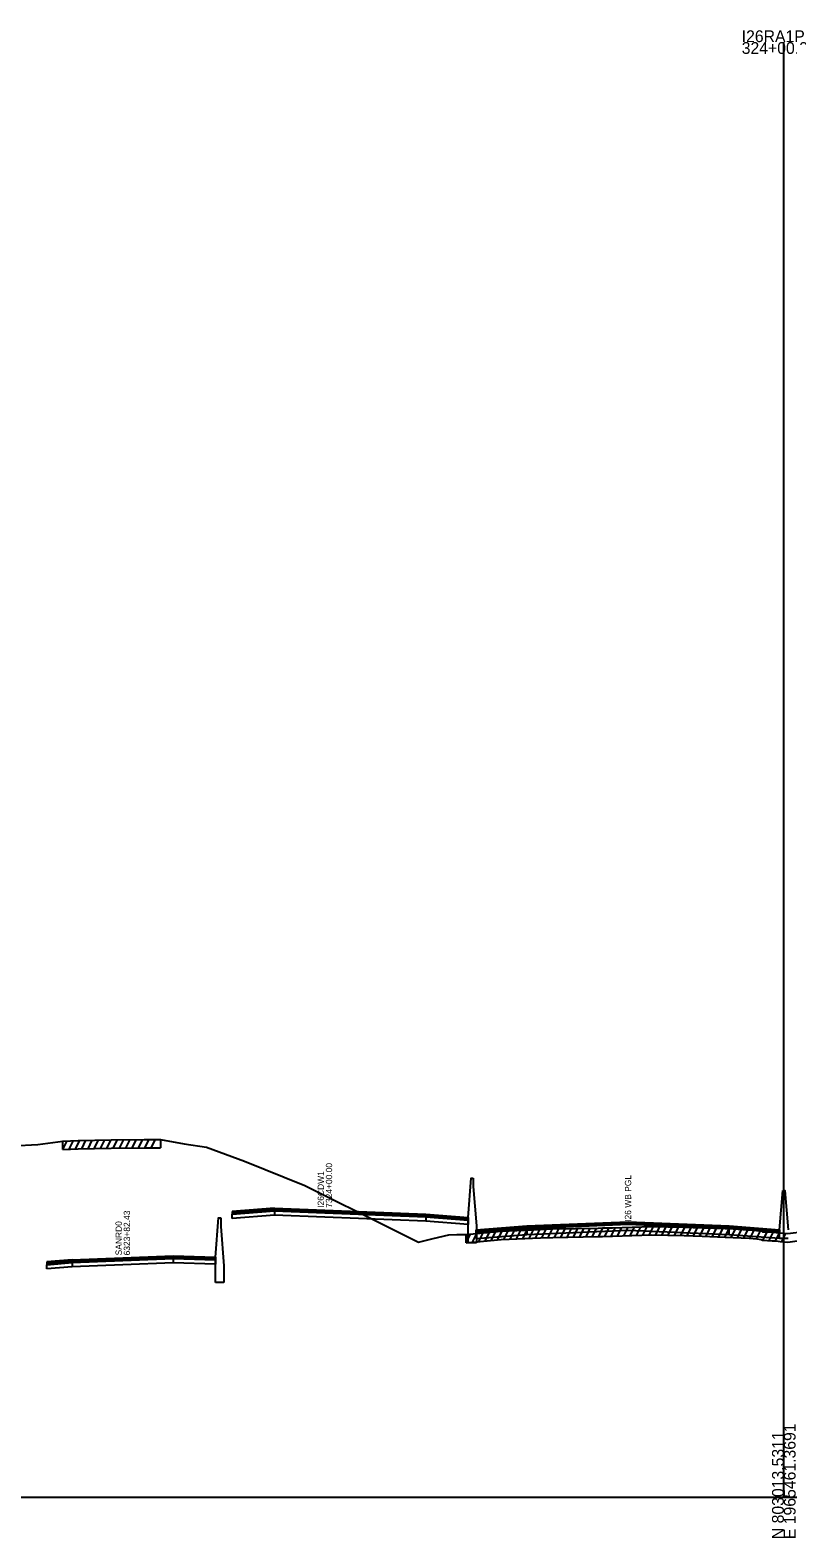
# Model space of a CAD drawing. Extents: x 1017 to 19997, y -1947 to 50737.
# Drawn here: x 12421 to 12601, y 23990.3 to 24348.4 of the extents above; entities that cross this region are included whole.
import ezdxf

# ---------------------------------------------------------------- set-up
doc = ezdxf.new("R2010")
doc.units = 0
for name, color, linetype in [('RD_GPK_XS_Cell', 7, 'Continuous'), ('RD_XS_Base', 7, 'Continuous'), ('RD_XS_ExGround', 7, 'Continuous'), ('RD_XS_ExPaveRet', 7, 'Continuous'), ('RD_XS_MedBWall', 7, 'Continuous'), ('RD_XS_Pave', 7, 'Continuous'), ('RD_XS_PaveOvlay', 7, 'Continuous'), ('RD_XS_TX_Notes', 7, 'Continuous')]:
    doc.layers.add(name, color=color, linetype=linetype)

msp = doc.modelspace()

# ---------------------------------------------------------------- linework, layer by layer
at = {"layer": 'RD_GPK_XS_Cell'}
for p, q in [((12600, 24000), (12600, 24345.6)), ((12000, 24000), (12600, 24000)), ((12600, 24000), (13200, 24000))]:
    msp.add_line(p, q, dxfattribs=at)
at = {"layer": 'RD_XS_Base'}
for points in [[(12469, 24067.17), (12479, 24067.99)], [(12469, 24066.17), (12469, 24067.17)], [(12479, 24066.99), (12469, 24066.17)], [(12479, 24067.99), (12479, 24066.99)], [(12515, 24065.55), (12491, 24066.51), (12479, 24066.99)], [(12515, 24066.55), (12515, 24065.55)], [(12515, 24066.55), (12525, 24065.75)], [(12525, 24064.75), (12515, 24065.55)], [(12525, 24065.75), (12525, 24064.75)], [(12538.95, 24063.73), (12526.95, 24062.77)], [(12538.95, 24062.39), (12538.95, 24063.73)], [(12538.95, 24063.73), (12539, 24063.73)], [(12587, 24063.74), (12563, 24064.71), (12539, 24063.73)], [(12539, 24063.73), (12539, 24062.39)], [(12539, 24062.39), (12563, 24063.37), (12587, 24062.4)], [(12587, 24062.4), (12587, 24063.74)], [(12599, 24062.8), (12587, 24063.74)], [(12526.95, 24062.77), (12526.95, 24061.43)], [(12526.95, 24061.43), (12538.95, 24062.39)], [(12539, 24062.39), (12538.95, 24062.39)], [(12587, 24062.4), (12599, 24061.46)], [(12599, 24061.46), (12599, 24062.8)], [(12431, 24055.69), (12443, 24056.17), (12455, 24056.65)], [(12455, 24056.65), (12455, 24055.65)], [(12455, 24056.65), (12465, 24056.32)], [(12465, 24056.32), (12465, 24055.32)], [(12425, 24055.19), (12431, 24055.69)], [(12425, 24054.19), (12425, 24055.19)], [(12431, 24054.69), (12425, 24054.19)], [(12431, 24055.69), (12431, 24054.69)], [(12455, 24055.65), (12443, 24055.17), (12431, 24054.69)], [(12465, 24055.32), (12455, 24055.65)]]:
    msp.add_lwpolyline(points, dxfattribs=at)
at = {"layer": 'RD_XS_ExGround'}
msp.add_lwpolyline([(12416.86, 24083.42), (12422.82, 24083.74), (12428.74, 24084.56), (12432.43, 24084.71), (12440.25, 24084.86), (12448.11, 24084.96), (12451.94, 24084.94), (12457.6, 24083.88), (12462.85, 24083.12), (12471.92, 24079.76), (12486.22, 24074.03), (12506.25, 24064.04), (12513.22, 24060.56), (12516.68, 24061.44), (12520.42, 24062.28), (12522.31, 24062.34), (12524.53, 24062.38), (12527, 24062.62), (12532.88, 24063.16), (12542.25, 24063.57), (12545.11, 24063.69), (12555.92, 24063.89), (12556.97, 24063.91), (12559.34, 24063.98), (12568.57, 24064.26), (12576.33, 24064.09), (12580.6, 24063.98), (12586.08, 24063.76), (12591.81, 24063.53), (12593.63, 24063.32), (12594.63, 24063.2), (12594.9, 24062.98), (12597.21, 24062.89), (12598.19, 24062.82), (12599.16, 24062.73), (12600, 24062.66), (12600.92, 24062.58), (12604.86, 24063.11)], dxfattribs=at)
at = {"layer": 'RD_XS_ExPaveRet'}
for p, q in [((12431.74, 24082.68), (12432.76, 24084.71)), ((12433.24, 24082.72), (12434.25, 24084.74)), ((12434.74, 24082.75), (12435.75, 24084.77)), ((12436.24, 24082.78), (12437.25, 24084.8)), ((12437.74, 24082.81), (12438.75, 24084.83)), ((12439.24, 24082.84), (12440.25, 24084.86)), ((12440.74, 24082.86), (12441.75, 24084.88)), ((12442.24, 24082.88), (12443.25, 24084.9)), ((12443.74, 24082.9), (12444.75, 24084.92)), ((12445.24, 24082.92), (12446.25, 24084.94)), ((12446.74, 24082.94), (12447.75, 24084.96)), ((12448.24, 24082.96), (12449.24, 24084.95)), ((12449.74, 24082.95), (12450.74, 24084.95)), ((12451.94, 24084.94), (12451.94, 24082.94)), ((12428.74, 24082.56), (12429.76, 24084.6)), ((12428.74, 24082.56), (12428.74, 24084.56)), ((12428.74, 24082.56), (12432.43, 24082.71)), ((12430.24, 24082.62), (12431.26, 24084.66)), ((12432.43, 24082.71), (12440.25, 24082.86)), ((12440.25, 24082.86), (12448.11, 24082.96)), ((12448.11, 24082.96), (12451.94, 24082.94)), ((12533.53, 24061.19), (12534.55, 24063.23)), ((12535.03, 24061.25), (12536.05, 24063.3)), ((12536.53, 24061.32), (12537.55, 24063.36)), ((12538.03, 24061.38), (12539.05, 24063.43)), ((12539.53, 24061.45), (12540.55, 24063.5)), ((12541.03, 24061.52), (12542.05, 24063.56)), ((12542.53, 24061.58), (12543.55, 24063.62)), ((12544.03, 24061.64), (12545.05, 24063.68)), ((12545.53, 24061.69), (12546.54, 24063.71)), ((12547.03, 24061.72), (12548.04, 24063.74)), ((12548.53, 24061.75), (12549.54, 24063.77)), ((12550.03, 24061.78), (12551.04, 24063.8)), ((12551.53, 24061.81), (12552.54, 24063.82)), ((12553.03, 24061.83), (12554.04, 24063.85)), ((12554.53, 24061.86), (12555.54, 24063.88)), ((12556.03, 24061.89), (12557.04, 24063.91)), ((12557.53, 24061.93), (12558.55, 24063.96)), ((12559.03, 24061.97), (12560.05, 24064)), ((12560.53, 24062.01), (12561.55, 24064.05)), ((12562.03, 24062.06), (12563.05, 24064.09)), ((12563.53, 24062.11), (12564.55, 24064.14)), ((12565.03, 24062.15), (12566.05, 24064.18)), ((12566.53, 24062.2), (12567.55, 24064.23)), ((12568.03, 24062.24), (12569.03, 24064.25)), ((12569.53, 24062.24), (12570.52, 24064.22)), ((12571.03, 24062.2), (12572.02, 24064.18)), ((12572.53, 24062.17), (12573.52, 24064.15)), ((12574.03, 24062.14), (12575.02, 24064.12)), ((12575.53, 24062.1), (12576.52, 24064.08)), ((12577.03, 24062.07), (12578.02, 24064.05)), ((12578.53, 24062.03), (12579.52, 24064.01)), ((12580.03, 24062), (12581.02, 24063.97)), ((12581.53, 24061.95), (12582.51, 24063.91)), ((12583.03, 24061.89), (12584.01, 24063.85)), ((12584.53, 24061.83), (12585.51, 24063.79)), ((12586.03, 24061.76), (12587.01, 24063.72)), ((12587.53, 24061.7), (12588.51, 24063.66)), ((12589.03, 24061.64), (12590.01, 24063.6)), ((12590.53, 24061.58), (12591.51, 24063.54)), ((12592.03, 24061.5), (12592.98, 24063.39)), ((12593.53, 24061.33), (12594.47, 24063.22)), ((12524.53, 24060.38), (12525.58, 24062.49)), ((12524.53, 24060.38), (12524.53, 24062.38)), ((12524.53, 24060.38), (12527, 24060.62)), ((12526.03, 24060.53), (12527.08, 24062.63)), ((12527, 24060.62), (12532.88, 24061.16)), ((12527.53, 24060.67), (12528.58, 24062.77)), ((12529.03, 24060.81), (12530.08, 24062.9)), ((12530.53, 24060.94), (12531.58, 24063.04)), ((12532.03, 24061.08), (12533.07, 24063.17)), ((12532.88, 24061.16), (12542.25, 24061.57)), ((12542.25, 24061.57), (12545.11, 24061.69)), ((12545.11, 24061.69), (12555.92, 24061.89)), ((12555.92, 24061.89), (12556.97, 24061.91)), ((12556.97, 24061.91), (12559.34, 24061.98)), ((12559.34, 24061.98), (12568.57, 24062.26)), ((12568.57, 24062.26), (12576.33, 24062.09)), ((12576.33, 24062.09), (12580.6, 24061.98)), ((12580.6, 24061.98), (12586.08, 24061.76)), ((12586.08, 24061.76), (12591.81, 24061.53)), ((12591.81, 24061.53), (12593.63, 24061.32)), ((12593.63, 24061.32), (12594.63, 24061.2)), ((12594.63, 24061.2), (12594.9, 24060.98)), ((12594.9, 24060.98), (12597.21, 24060.89)), ((12595.03, 24060.98), (12596.01, 24062.94)), ((12596.53, 24060.92), (12597.51, 24062.87)), ((12597.21, 24060.89), (12598.19, 24060.82)), ((12598.03, 24060.83), (12598.99, 24062.74)), ((12598.19, 24060.82), (12599.16, 24060.73)), ((12599.16, 24060.73), (12600, 24060.66)), ((12599.53, 24060.7), (12600.49, 24062.62)), ((12600, 24060.66), (12600.92, 24060.58)), ((12600.92, 24060.58), (12604.86, 24061.11))]:
    msp.add_line(p, q, dxfattribs=at)
at = {"layer": 'RD_XS_MedBWall'}
for points in [[(12525, 24066.39), (12525.75, 24075.73), (12526.25, 24075.73)], [(12526.25, 24075.73), (12526.25, 24073.73)], [(12526.25, 24073.73), (12527, 24064.39)], [(12599, 24063.45), (12599.75, 24072.79)], [(12599.75, 24072.79), (12600.25, 24072.79), (12601, 24063.44)], [(12465, 24056.95), (12465.75, 24066.29), (12466.25, 24066.29)], [(12466.25, 24066.29), (12466.25, 24064.29)], [(12466.25, 24064.29), (12467, 24054.95)], [(12525, 24060.39), (12525, 24066.39)], [(12527, 24064.39), (12527, 24060.39)], [(12599, 24061.44), (12599, 24062.8), (12599, 24063.45)], [(12527, 24060.39), (12525, 24060.39)], [(12601, 24061.44), (12599, 24061.44)], [(12465, 24050.95), (12465, 24056.95)], [(12467, 24054.95), (12467, 24050.95)], [(12467, 24050.95), (12465, 24050.95)]]:
    msp.add_lwpolyline(points, dxfattribs=at)
at = {"layer": 'RD_XS_Pave'}
for points in [[(12479, 24068.31), (12469, 24067.51)], [(12469, 24067.51), (12469, 24067.17)], [(12515, 24066.87), (12491, 24067.83), (12479, 24068.31)], [(12479, 24068.31), (12479, 24067.99)], [(12479, 24067.99), (12491, 24067.51), (12515, 24066.55)], [(12515, 24066.55), (12515, 24066.87)], [(12515, 24066.87), (12525, 24066.07)], [(12525, 24066.07), (12525, 24065.75)], [(12526.95, 24063.11), (12538.95, 24064.07)], [(12538.95, 24063.73), (12526.95, 24062.77)], [(12538.95, 24064.07), (12538.95, 24063.73)], [(12538.95, 24064.07), (12539, 24064.07)], [(12539, 24063.73), (12538.95, 24063.73)], [(12539, 24064.07), (12563, 24065.04), (12587, 24064.08)], [(12587, 24063.74), (12563, 24064.71), (12539, 24063.73)], [(12539, 24063.73), (12539, 24064.07)], [(12587, 24064.08), (12599, 24063.14)], [(12587, 24063.74), (12587, 24064.08)], [(12599, 24062.8), (12587, 24063.74)], [(12526.95, 24062.77), (12526.95, 24063.11)], [(12599, 24063.14), (12599, 24062.8)], [(12455, 24056.97), (12443, 24056.49), (12431, 24056.01)], [(12431, 24055.69), (12443, 24056.17), (12455, 24056.65)], [(12455, 24056.65), (12455, 24056.97)], [(12455, 24056.97), (12465, 24056.64)], [(12465, 24056.32), (12455, 24056.65)], [(12465, 24056.64), (12465, 24056.32)], [(12431, 24056.01), (12425, 24055.53)], [(12425, 24055.19), (12431, 24055.69)], [(12425, 24055.53), (12425, 24055.19)], [(12431, 24056.01), (12431, 24055.69)]]:
    msp.add_lwpolyline(points, dxfattribs=at)
at = {"layer": 'RD_XS_PaveOvlay'}
for points in [[(12479, 24068.63), (12469, 24067.83)], [(12469, 24067.83), (12469, 24067.51)], [(12479, 24068.63), (12491, 24068.15), (12515, 24067.19)], [(12479, 24068.31), (12479, 24068.63)], [(12515, 24067.19), (12515, 24066.87)], [(12515, 24067.19), (12525, 24066.39)], [(12525, 24066.39), (12525, 24066.07)], [(12526.95, 24063.45), (12538.95, 24064.41)], [(12538.95, 24064.07), (12526.95, 24063.11)], [(12526.95, 24063.11), (12526.95, 24063.45)], [(12538.95, 24064.41), (12538.95, 24064.07)], [(12539, 24064.41), (12538.95, 24064.41)], [(12538.95, 24064.07), (12539, 24064.07)], [(12539, 24064.41), (12563, 24065.37), (12587, 24064.41)], [(12587, 24064.08), (12563, 24065.04), (12539, 24064.07)], [(12539, 24064.07), (12539, 24064.41)], [(12587, 24064.41), (12599, 24063.45)], [(12587, 24064.08), (12587, 24064.41)], [(12599, 24063.14), (12587, 24064.08)], [(12599, 24063.45), (12599, 24063.14)], [(12431, 24056.33), (12425, 24055.85)], [(12431, 24056.33), (12443, 24056.81), (12455, 24057.29)], [(12455, 24056.97), (12443, 24056.49), (12431, 24056.01)], [(12431, 24056.01), (12431, 24056.33)], [(12455, 24057.29), (12455, 24056.97)], [(12455, 24057.29), (12465, 24056.95)], [(12465, 24056.64), (12455, 24056.97)], [(12465, 24056.95), (12465, 24056.64)], [(12425, 24055.53), (12431, 24056.01)], [(12425, 24055.85), (12425, 24055.53)]]:
    msp.add_lwpolyline(points, dxfattribs=at)

# ---------------------------------------------------------------- texts
at = {"layer": 'RD_GPK_XS_Cell'}
for s, p in [('I26RA1P', (12590, 24345.6)), ('324+00.00 / 1', (12590, 24342.8))]:
    msp.add_text(s, height=2.8, dxfattribs=at).set_placement(p)
for s, p in [('E 1965461.3691', (12602.8, 23990)), ('N 803013.5311', (12600, 23990))]:
    msp.add_text(s, height=2.8, rotation=90, dxfattribs=at).set_placement(p)
at = {"layer": 'RD_XS_TX_Notes'}
for s, p in [(' 7324+00.00', (12492.73, 24068.15)), (' I26CDW1', (12490.77, 24068.15)), ('I26 WB PGL', (12563.75, 24065.37)), (' 6323+82.43', (12444.73, 24056.84)), (' SANRD0', (12442.77, 24056.84))]:
    msp.add_text(s, height=1.5, rotation=90, dxfattribs=at).set_placement(p)

doc.saveas('drawing.dxf')
